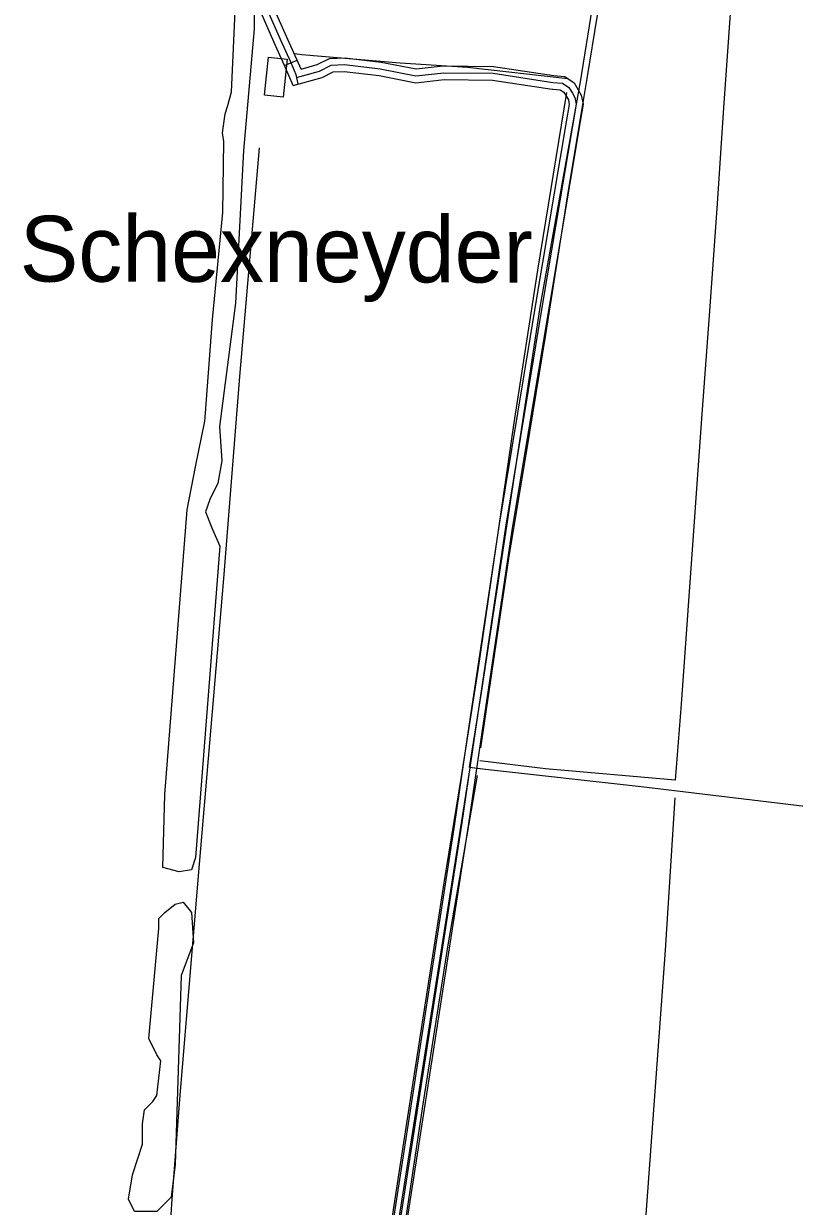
# Model space of a CAD drawing. Extents: x 3219052 to 3256913, y 800770 to 826146.
# Drawn here: x 3241926 to 3243626, y 807605 to 810213 of the extents above; entities that cross this region are included whole.
import ezdxf

# ---------------------------------------------------------------- set-up
doc = ezdxf.new("R2010")
doc.units = 0
for name, color, linetype in [('V-BLDG-OTLN', 7, 'Continuous'), ('V-DTCH-CNTR', 7, 'Continuous'), ('V-ROAD-CNTR', 7, 'Continuous'), ('V-SITE-VEGE', 7, 'Continuous'), ('V-TOPO-GNAM-IDEN', 7, 'Continuous'), ('V-TOPO-SHOR', 7, 'Continuous')]:
    doc.layers.add(name, color=color, linetype=linetype)

msp = doc.modelspace()

# ---------------------------------------------------------------- linework, layer by layer
at = {"layer": 'V-BLDG-OTLN'}
msp.add_lwpolyline([(3242465.5, 810138.5), (3242506.9, 810134.2), (3242498.2, 810050.6), (3242456.8, 810054.9)], close=True, dxfattribs=at)
at = {"layer": 'V-DTCH-CNTR'}
for points in [[(3244288.7, 808436.8), (3243869.1, 808467.6), (3243722.1, 808478.3), (3243287.9, 808530.3), (3242944.6, 808568.8), (3242908.8, 808572.6), (3242935.4, 808738.2), (3243065.4, 809592.3), (3243153.7, 810084.6), (3243210.1, 810432.7), (3243233.3, 810585.7), (3243270.1, 810797.3), (3243277.1, 810882.1)], [(3242909.8, 808572.5), (3242742.9, 807514.3), (3242550.4, 806212.9), (3242542.2, 806161)]]:
    msp.add_lwpolyline(points, dxfattribs=at)
at = {"layer": 'V-ROAD-CNTR'}
msp.add_line((3242501.4, 810120.5), (3242528.9, 810132.4), dxfattribs=at)
for points in [[(3242520.4, 810076.6), (3242501.3, 810120.7), (3242477.8, 810172.3), (3242450.4, 810235), (3242446.6, 810247.6), (3242442.8, 810271.8), (3242443.5, 810295.9), (3242451.2, 810324.2), (3242484.5, 810371.8), (3242495.4, 810389.1), (3242498.9, 810396.8), (3242502.4, 810417.2), (3242503.8, 810441.3), (3242505.4, 810486.9), (3242516.5, 810557.1), (3242538, 810681.3), (3242546.8, 810753), (3242546.9, 810783.9), (3242546.1, 810812.5)], [(3242561.1, 810813), (3242561.9, 810784.1), (3242561.8, 810752.1), (3242552.8, 810679.1), (3242531.3, 810554.7), (3242520.4, 810485.5), (3242518.8, 810440.6), (3242517.3, 810415.5), (3242513.4, 810392.3), (3242508.6, 810382), (3242497, 810363.6), (3242465, 810317.7), (3242458.5, 810293.7), (3242457.8, 810272.7), (3242461.3, 810250.9), (3242464.5, 810240.2), (3242491.5, 810178.5), (3242515, 810126.8), (3242526.3, 810100.8), (3242530.2, 810079.1)], [(3242537.9, 810112.6), (3242505.2, 810184.6), (3242478.6, 810245.4), (3242476, 810254.2), (3242472.9, 810273.7), (3242473.4, 810291.5), (3242478.8, 810311.3), (3242509.6, 810355.3), (3242521.8, 810374.8), (3242527.8, 810387.8), (3242532.3, 810413.8), (3242533.8, 810439.9), (3242535.3, 810484), (3242546.1, 810552.2), (3242567.7, 810676.9), (3242576.8, 810751.1), (3242576.9, 810784.3), (3242576.1, 810813.4)], [(3242537.9, 810112.6), (3242573.2, 810122.3), (3242600.3, 810136), (3242634, 810137.6), (3242714.5, 810128), (3242791.7, 810112.8), (3242851.4, 810119.6), (3242962.4, 810118.3), (3243095, 810098.2), (3243102.8, 810097.5)], [(3242527.5, 810094.1), (3242578.6, 810108.2), (3242604.2, 810121.2), (3242633.5, 810122.5), (3242712.1, 810113.2), (3242791.1, 810097.6), (3242852.2, 810104.6), (3242961.2, 810103.3), (3243093.3, 810083.3), (3243114.6, 810081.5), (3243128.6, 810072), (3243136.1, 810059.5), (3243141.5, 810049.9), (3243144.4, 810035), (3243072, 809604.9), (3242988.6, 809102.6), (3242915.5, 808612.4), (3242891.2, 808446.6)], [(3242520.4, 810076.6), (3242584, 810094.1), (3242608.1, 810106.3), (3242632.9, 810107.5), (3242709.8, 810098.4), (3242790.5, 810082.4), (3242853, 810089.6), (3242960, 810088.3), (3243091.5, 810068.4), (3243092.8, 810068.2)], [(3243103.1, 810097.5), (3243119.8, 810096.1), (3243139.8, 810082.5), (3243149.1, 810067), (3243155.8, 810055.2), (3243159.7, 810035.2), (3243153.2, 809996.6)], [(3243092.8, 810068.2), (3243109.4, 810066.9), (3243117.5, 810061.4), (3243123.2, 810051.9), (3243127.3, 810044.7), (3243129.2, 810034.8), (3243122.7, 809996.1)], [(3243122.7, 809996.1), (3243057.2, 809607.4), (3242973.7, 809104.9), (3242900.6, 808614.6), (3242876.4, 808448.7)], [(3243153.2, 809996.6), (3243086.8, 809602.5), (3243003.4, 809100.2), (3242930.3, 808610.2), (3242906.1, 808444.4)], [(3242891.2, 808446.6), (3242717.4, 807325.2), (3242574.9, 806398.7), (3242541.1, 806163.7)], [(3242876.4, 808448.9), (3242702.6, 807327.5), (3242560, 806400.9), (3242545.5, 806299.8)], [(3242906, 808444.3), (3242732.2, 807322.9), (3242589.7, 806396.5), (3242555.9, 806161.5)]]:
    msp.add_lwpolyline(points, dxfattribs=at)
at = {"layer": 'V-SITE-VEGE'}
msp.add_lwpolyline([(3242435.6, 810427.2), (3242434.5, 810201.4), (3242410.7, 809933.3), (3242393.3, 809596.3), (3242357.8, 809324.8), (3242362.9, 809248.8), (3242353.9, 809199.5), (3242336, 809163.6), (3242327, 809136.7), (3242340.5, 809100.9), (3242358.4, 809060.5), (3242304.6, 808374.5), (3242295.7, 808347.6), (3242268.8, 808343.1), (3242232.9, 808352.1), (3242237.4, 808513.5), (3242286.7, 809141.2), (3242304.6, 809235.4), (3242325, 809336.7), (3242326.3, 809344.9), (3242342.4, 809560.5), (3242364.8, 809796), (3242367.2, 809952.6), (3242364.2, 809971.8), (3242370.4, 810014.1), (3242376.1, 810032.6), (3242384.1, 810062), (3242399.7, 810402)], dxfattribs=at)
msp.add_lwpolyline([(3242300.1, 808186.2), (3242273.3, 808114.4), (3242259.8, 807697.4), (3242250.9, 807625.7), (3242219.5, 807594.3), (3242170.2, 807594.3), (3242156.8, 807621.2), (3242165.7, 807675), (3242188.1, 807742.3), (3242188.1, 807787.1), (3242192.6, 807818.5), (3242210.5, 807836.4), (3242219.5, 807849.9), (3242228.5, 807926.1), (3242219.5, 807939.6), (3242201.6, 807975.4), (3242224, 808217.6), (3242224, 808240), (3242237.4, 808253.4), (3242259.8, 808271.4), (3242277.7, 808275.8), (3242295.7, 808253.4)], close=True, dxfattribs=at)
at = {"layer": 'V-TOPO-SHOR'}
for points in [[(3243536.6, 810904.1), (3243522.1, 810688.2), (3243499.6, 810435.1), (3243486.6, 810267), (3243469.1, 810027.3), (3243455.5, 809816.5), (3243439.1, 809589.1), (3243420.8, 809342.1), (3243375.8, 808712.8), (3243363.1, 808544.9), (3243076.9, 808569.7), (3242931.7, 808587.3)], [(3242934.2, 808616.1), (3242968.1, 808844.8), (3242996.1, 809033.3), (3243035.1, 809267.2), (3243077.8, 809527.1), (3243127.8, 809844.6), (3243168.5, 810091.6), (3243214.5, 810372)], [(3243126.3, 810091.2), (3242904.8, 810115.7), (3242755.9, 810125.3), (3242539.6, 810144.2), (3242523.2, 810145.9)], [(3243122.8, 810060.8), (3243059.2, 809669.1), (3243006.8, 809332.5), (3242927.8, 808787.2), (3242891, 808552.7)], [(3242445.4, 809939.1), (3242401.8, 809434.7), (3242366.3, 808989.6), (3242313.1, 808359.9), (3242270, 807850.9), (3242252.6, 807621.2), (3242250.2, 807587.8), (3242244.8, 807558), (3242239, 807536.3), (3242232, 807516.7), (3242227.5, 807506.5), (3242223.4, 807493.7), (3242215.9, 807413.2), (3242184.9, 807009.8), (3242146.6, 806564.3), (3242127.1, 806344.3)], [(3242891, 808552.7), (3242852.6, 808318.9), (3242762, 807737), (3242697.9, 807319.8), (3242639.2, 806931.8), (3242579.4, 806530.1), (3242544.9, 806292.4)], [(3242751.5, 807463.8), (3242806.7, 807830.4), (3242862, 808181.8), (3242926.9, 808555.1)], [(3243362.3, 808505.9), (3243340.5, 808170.4), (3243290.7, 807487), (3243253.1, 806941.8), (3243220.1, 806502), (3243196, 806188.7)]]:
    msp.add_lwpolyline(points, dxfattribs=at)

# ---------------------------------------------------------------- texts
at = {"layer": 'V-TOPO-GNAM-IDEN'}
msp.add_text('Schexneyder', height=145, rotation=359.8799, dxfattribs=at).set_placement((3241916.8, 809644.2))

doc.saveas('drawing.dxf')
